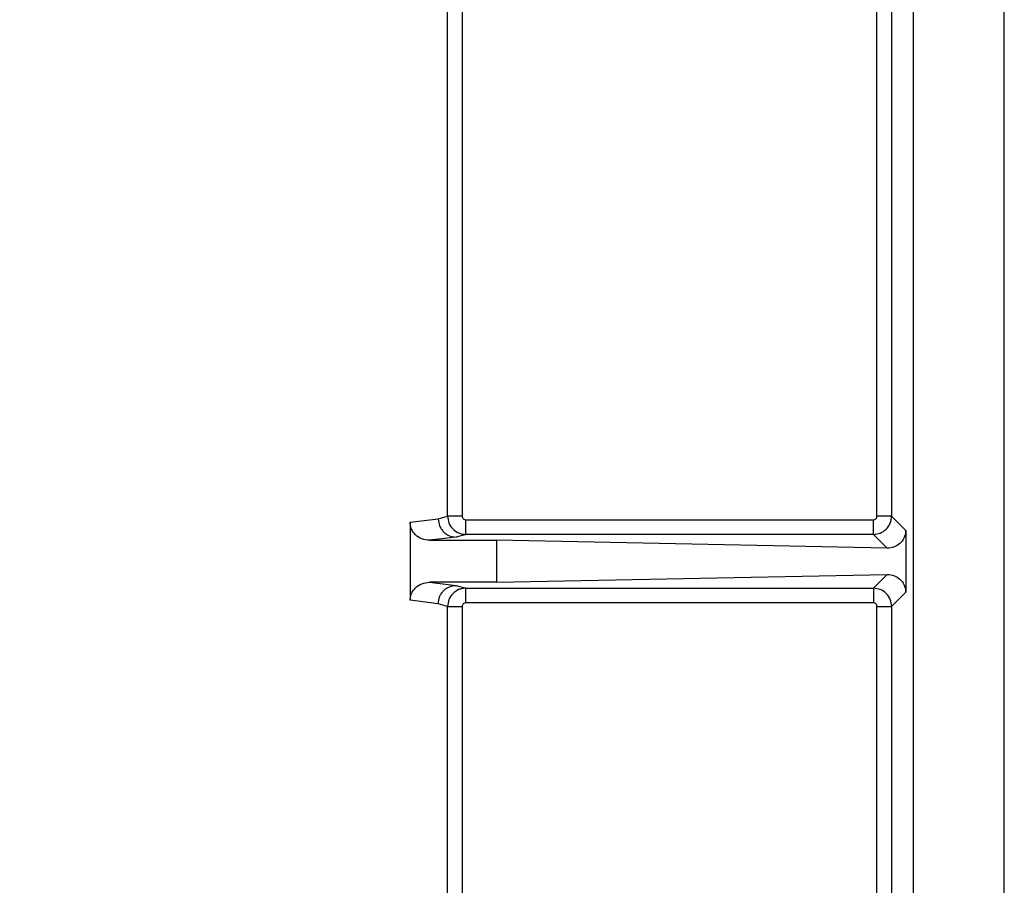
# Model space of a CAD drawing. Header units: inches. Extents: x 218.9 to 312.4, y 214.8 to 247.8.
# Tile 303 of 319: x 275.224 to 275.357, y 244.436 to 244.553. Entities that reach past the tile are written whole.
import ezdxf

# ---------------------------------------------------------------- set-up
doc = ezdxf.new("R2010")
doc.units = ezdxf.units.IN
doc.header["$LTSCALE"] = 0.25
doc.header["$MEASUREMENT"] = 0
doc.layers.add('ANNOTATIONS', color=1, linetype='Continuous')
doc.layers.add('MOTOR LH', color=7, linetype='Continuous')
doc.styles.add('ARIAL', font='arial.ttf', dxfattribs={"height": 0.09375})
doc.dimstyles.new('STANDARD$0', dxfattribs={"dimtxt": 0.09375, "dimasz": 0.09375, "dimexe": 0.03125, "dimexo": 0.046875, "dimgap": 0.09, "dimtad": 0, "dimtih": 1, "dimtoh": 1, "dimdec": 4, "dimzin": 0, "dimdsep": 46, "dimtxsty": 'ARIAL', "dimcen": 0.09, "dimadec": 0, "dimazin": 0, "dimtfac": 1, "dimtdec": 4, "dimtofl": 0, "dimtmove": 0, "dimatfit": 1, "dimfxl": 1, "dimtolj": 1, "dimtzin": 0, "dimarcsym": 0})

# ---------------------------------------------------------------- blocks, each defined once
blk = doc.blocks.new('*D90')
at = {"layer": 'ANNOTATIONS', "color": 0, "lineweight": -2, "transparency": 16777216}
for p, q in [((274.6393342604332, 245.2463276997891), (274.6393342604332, 245.5328515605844)), ((276.0917321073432, 243.2610440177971), (276.0917321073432, 245.5328515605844)), ((274.7330842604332, 245.5016015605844), (275.1844370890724, 245.5016015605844)), ((275.9979821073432, 245.5016015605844), (275.5466292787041, 245.5016015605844))]:
    blk.add_line(p, q, dxfattribs=at)
at = {"layer": 'ANNOTATIONS', "color": 0, "transparency": 16777216}
for points in [[(274.7330842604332, 245.5172265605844), (274.7330842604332, 245.4859765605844), (274.6393342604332, 245.5016015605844)], [(275.9979821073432, 245.5172265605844), (275.9979821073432, 245.4859765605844), (276.0917321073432, 245.5016015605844)]]:
    blk.add_solid(points, dxfattribs=at)
at = {"layer": 'defpoints', "color": 0, "transparency": 16777216}
for p in [(274.6393342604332, 245.5016015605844), (274.6393342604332, 245.1994526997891), (276.0917321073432, 243.2141690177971)]:
    blk.add_point(p, dxfattribs=at)
at = {"layer": 'ANNOTATIONS', "color": 0, "transparency": 16777216, "insert": (275.3655331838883, 245.5016015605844), "char_height": 0.09375, "attachment_point": 5, "style": 'ARIAL'}
blk.add_mtext('\\A1;25"', dxfattribs=at)
blk = doc.blocks.new('*D92')
at = {"layer": 'ANNOTATIONS', "color": 0, "lineweight": -2, "transparency": 16777216}
for p, q in [((274.7479817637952, 244.5695748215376), (274.7479817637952, 245.2307026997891)), ((276.0917321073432, 243.2610440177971), (276.0917321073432, 245.2307026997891)), ((274.8417317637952, 245.1994526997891), (275.1295350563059, 245.1994526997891)), ((275.9979821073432, 245.1994526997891), (275.7101788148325, 245.1994526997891))]:
    blk.add_line(p, q, dxfattribs=at)
at = {"layer": 'ANNOTATIONS', "color": 0, "transparency": 16777216}
for points in [[(274.8417317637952, 245.2150776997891), (274.8417317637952, 245.1838276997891), (274.7479817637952, 245.1994526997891)], [(275.9979821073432, 245.2150776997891), (275.9979821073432, 245.1838276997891), (276.0917321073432, 245.1994526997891)]]:
    blk.add_solid(points, dxfattribs=at)
at = {"layer": 'defpoints', "color": 0, "transparency": 16777216}
for p in [(274.7479817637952, 245.1994526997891), (274.7479817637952, 244.5226998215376), (276.0917321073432, 243.2141690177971)]:
    blk.add_point(p, dxfattribs=at)
at = {"layer": 'ANNOTATIONS', "color": 0, "transparency": 16777216, "insert": (275.4198569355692, 245.1994526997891), "char_height": 0.09375, "attachment_point": 5, "style": 'ARIAL'}
blk.add_mtext('\\A1;21 1/2"', dxfattribs=at)

msp = doc.modelspace()

# ---------------------------------------------------------------- linework, layer by layer
at = {"layer": 'MOTOR LH'}
for p, q in [((275.357357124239, 244.1771360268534), (275.357357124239, 244.6889475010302)), ((275.345053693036, 244.5652866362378), (275.345053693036, 244.3943010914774)), ((275.2822364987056, 244.4858787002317), (275.2822364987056, 244.5634773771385)), ((275.2842088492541, 244.5629493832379), (275.2842029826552, 244.4858787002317)), ((275.3401879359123, 244.4858787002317), (275.3401879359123, 244.5554377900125)), ((275.3421555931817, 244.5554377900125), (275.3421555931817, 244.4858787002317)), ((275.2809798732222, 244.4855079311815), (275.2822364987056, 244.4858787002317)), ((275.2842029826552, 244.4858787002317), (275.2822364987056, 244.4858787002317)), ((275.3421555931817, 244.4858787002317), (275.3401879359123, 244.4858787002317)), ((275.3421555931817, 244.4858787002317), (275.3440622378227, 244.483970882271)), ((275.2771806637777, 244.4850550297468), (275.2809798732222, 244.4855079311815)), ((275.2771806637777, 244.4850550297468), (275.2771806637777, 244.4745326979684)), ((275.2846946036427, 244.4834194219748), (275.2846946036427, 244.4853859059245)), ((275.2846946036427, 244.4853859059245), (275.3396963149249, 244.4853859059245)), ((275.2846946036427, 244.4834194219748), (275.2833922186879, 244.4830486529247)), ((275.3396963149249, 244.4834194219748), (275.2846946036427, 244.4834194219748)), ((275.3415525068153, 244.4815632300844), (275.3396963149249, 244.4834194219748)), ((275.3440622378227, 244.483970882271), (275.3440622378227, 244.4756168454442)), ((275.2833922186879, 244.4830486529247), (275.2798018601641, 244.4826262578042)), ((275.2798018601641, 244.4826262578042), (275.2888153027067, 244.4826262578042)), ((275.2888153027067, 244.4826262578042), (275.2888153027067, 244.476961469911)), ((275.3415525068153, 244.4815632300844), (275.2888153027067, 244.4826262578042)), ((275.2888153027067, 244.476961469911), (275.3415525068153, 244.4780268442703)), ((275.3396963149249, 244.4761706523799), (275.3415525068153, 244.4780268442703)), ((275.2798018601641, 244.476961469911), (275.2833922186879, 244.4765390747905)), ((275.2888153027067, 244.476961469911), (275.2798018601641, 244.476961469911)), ((275.2833922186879, 244.4765390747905), (275.2846946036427, 244.4761706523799)), ((275.2846946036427, 244.4761706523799), (275.3396963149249, 244.4761706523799)), ((275.2846946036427, 244.4742018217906), (275.2846946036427, 244.4761706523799)), ((275.3396963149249, 244.4761706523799), (275.3396963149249, 244.4742018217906)), ((275.3440622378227, 244.4756168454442), (275.3421555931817, 244.473711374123)), ((275.2809798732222, 244.4740797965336), (275.2771806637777, 244.4745326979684)), ((275.2822364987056, 244.473711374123), (275.2809798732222, 244.4740797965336)), ((275.3396963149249, 244.4742018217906), (275.2846946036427, 244.4742018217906)), ((275.2822364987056, 244.3961126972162), (275.2822364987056, 244.473711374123)), ((275.2822364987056, 244.473711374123), (275.2842029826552, 244.473711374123)), ((275.2842029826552, 244.473711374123), (275.2842088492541, 244.3966383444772)), ((275.3401879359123, 244.473711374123), (275.3421555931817, 244.473711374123)), ((275.3401879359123, 244.4041499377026), (275.3401879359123, 244.473711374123)), ((275.3421555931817, 244.473711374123), (275.3421555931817, 244.4041499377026))]:
    msp.add_line(p, q, dxfattribs=at)
for points, knots in [([(275.2822364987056, 244.4858787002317), (275.2822715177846, 244.4855662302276), (275.2823421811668, 244.4849357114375), (275.2828940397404, 244.4841176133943), (275.2835709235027, 244.4836550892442), (275.2841970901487, 244.4834466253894), (275.2845283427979, 244.4834285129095), (275.2846946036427, 244.4834194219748)], [0, 0, 0, 0, 0.2426776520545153, 0.4896880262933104, 0.7418172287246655, 0.8704140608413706, 1, 1, 1, 1]), ([(275.2842029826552, 244.4858787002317), (275.2842097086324, 244.4858134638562), (275.284223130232, 244.485683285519), (275.2843397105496, 244.4855220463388), (275.2845001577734, 244.4854046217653), (275.2846297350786, 244.4853921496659), (275.2846946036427, 244.4853859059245)], [0, 0, 0, 0, 0.2513272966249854, 0.5015203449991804, 0.7504527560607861, 1, 1, 1, 1]), ([(275.3396963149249, 244.4834194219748), (275.3400185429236, 244.4834565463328), (275.3406625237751, 244.4835307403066), (275.3414748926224, 244.4840996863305), (275.3420442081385, 244.4849119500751), (275.3421184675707, 244.4855564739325), (275.3421555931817, 244.4858787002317)], [0, 0, 0, 0, 0.2500783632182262, 0.4997879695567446, 0.7499216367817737, 0.9999999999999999, 0.9999999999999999, 0.9999999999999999, 0.9999999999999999]), ([(275.3396963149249, 244.4853859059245), (275.339761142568, 244.4853922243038), (275.3398909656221, 244.4854048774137), (275.3400522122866, 244.4855216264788), (275.340169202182, 244.4856832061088), (275.3401816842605, 244.4858134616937), (275.3401879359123, 244.4858787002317)], [0, 0, 0, 0, 0.249303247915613, 0.4992516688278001, 0.7492000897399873, 1, 1, 1, 1]), ([(275.2798018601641, 244.4826262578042), (275.2794474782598, 244.4826643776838), (275.2787544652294, 244.4827389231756), (275.2778791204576, 244.4833109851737), (275.277405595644, 244.4839897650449), (275.2772078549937, 244.4845916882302), (275.2771897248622, 244.4849006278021), (275.2771806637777, 244.4850550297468)], [0, 0, 0, 0, 0.2676551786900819, 0.5234142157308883, 0.7657383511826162, 0.8829206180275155, 1, 1, 1, 1]), ([(275.2809798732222, 244.4855079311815), (275.2810136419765, 244.4852000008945), (275.2810655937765, 244.484726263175), (275.2813683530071, 244.4841564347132), (275.2816791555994, 244.4837632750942), (275.2820630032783, 244.483443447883), (275.2826251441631, 244.4831384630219), (275.2830897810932, 244.4830840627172), (275.2833922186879, 244.4830486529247)], [0, 0, 0, 0, 0.2393383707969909, 0.3682119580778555, 0.4995010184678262, 0.6314020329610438, 0.7600752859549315, 1, 1, 1, 1]), ([(275.3396963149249, 244.4834194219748), (275.3396963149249, 244.4834566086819), (275.3396963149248, 244.4835309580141), (275.3396963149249, 244.4839867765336), (275.3396963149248, 244.4846299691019), (275.3396963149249, 244.4851340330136), (275.3396963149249, 244.4853859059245)], [0, 0, 0, 0, 0.250052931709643, 0.4999439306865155, 0.750129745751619, 1, 1, 1, 1]), ([(275.3440622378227, 244.483970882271), (275.3440500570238, 244.4837715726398), (275.3440274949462, 244.4834023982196), (275.3437777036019, 244.4827745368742), (275.3433084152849, 244.4821547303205), (275.3425071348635, 244.4816508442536), (275.3418880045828, 244.4815940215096), (275.3415525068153, 244.4815632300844)], [0, 0, 0, 0, 0.1424239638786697, 0.263807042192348, 0.489227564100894, 0.7232197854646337, 0.9999999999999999, 0.9999999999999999, 0.9999999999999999, 0.9999999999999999]), ([(275.3415525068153, 244.4780268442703), (275.3418879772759, 244.4779950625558), (275.3425069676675, 244.4779364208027), (275.3433084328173, 244.4774331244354), (275.3437777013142, 244.4768131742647), (275.344027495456, 244.4761853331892), (275.3440500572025, 244.4758161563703), (275.3440622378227, 244.4756168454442)], [0, 0, 0, 0, 0.2768433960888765, 0.51081517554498, 0.7362160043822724, 0.8575884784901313, 1, 1, 1, 1]), ([(275.2771806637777, 244.4745326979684), (275.2771897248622, 244.474687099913), (275.2772078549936, 244.4749960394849), (275.277405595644, 244.4755979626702), (275.2778791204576, 244.4762767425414), (275.2787544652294, 244.4768488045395), (275.2794474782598, 244.4769233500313), (275.2798018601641, 244.476961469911)], [0, 0, 0, 0, 0.1170793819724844, 0.2342616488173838, 0.4765857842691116, 0.7323448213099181, 1, 1, 1, 1]), ([(275.2809798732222, 244.4740797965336), (275.281013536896, 244.4743885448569), (275.2810652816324, 244.4748631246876), (275.2813683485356, 244.4754338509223), (275.2816796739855, 244.4758268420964), (275.2820653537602, 244.4761435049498), (275.2826248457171, 244.4764531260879), (275.2830898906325, 244.476505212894), (275.2833922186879, 244.4765390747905)], [0, 0, 0, 0, 0.2398756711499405, 0.3687150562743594, 0.5001591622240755, 0.6316772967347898, 0.7605515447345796, 1, 1, 1, 1]), ([(275.2846946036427, 244.4761683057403), (275.2845284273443, 244.4761589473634), (275.2841972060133, 244.476140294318), (275.2835695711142, 244.4759370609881), (275.2828932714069, 244.4754712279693), (275.2823430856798, 244.4746532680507), (275.2822717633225, 244.4740230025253), (275.2822364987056, 244.473711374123)], [0, 0, 0, 0, 0.1296159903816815, 0.2583496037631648, 0.5102857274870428, 0.7578657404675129, 1, 1, 1, 1]), ([(275.3421555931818, 244.473711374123), (275.3421183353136, 244.4740327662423), (275.3420437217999, 244.4746763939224), (275.3414749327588, 244.4754882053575), (275.3406622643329, 244.4760564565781), (275.3400185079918, 244.4761325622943), (275.3396963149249, 244.4761706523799)], [0, 0, 0, 0, 0.2495985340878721, 0.4998520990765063, 0.7496813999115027, 1, 1, 1, 1]), ([(275.2846946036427, 244.4742018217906), (275.2846301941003, 244.4741954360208), (275.2845008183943, 244.4741826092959), (275.2843397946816, 244.4740661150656), (275.2842236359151, 244.4739050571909), (275.2842098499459, 244.4737757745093), (275.2842029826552, 244.473711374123)], [0, 0, 0, 0, 0.2488531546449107, 0.4998568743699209, 0.7508605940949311, 1, 1, 1, 1]), ([(275.3401879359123, 244.473711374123), (275.3401815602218, 244.4737758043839), (275.3401687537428, 244.4739052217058), (275.3400523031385, 244.4740656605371), (275.3398916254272, 244.4741833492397), (275.3397616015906, 244.4741956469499), (275.3396963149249, 244.4742018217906)], [0, 0, 0, 0, 0.2484916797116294, 0.4991308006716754, 0.7485070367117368, 1, 1, 1, 1])]:
    msp.add_open_spline(points, degree=3, knots=knots, dxfattribs=at)

# ---------------------------------------------------------------- dimensions: what is measured, and where the dimension line sits
at = {"layer": 'ANNOTATIONS'}
dim = msp.add_linear_dim(base=(274.6393342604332, 245.5016015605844), p1=(276.0917321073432, 243.2141690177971), p2=(274.6393342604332, 245.1994526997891), text='25"', dimstyle='STANDARD$0', dxfattribs=at)
dim.commit()
dim.dimension.update_dxf_attribs({"geometry": '*D90', "text_midpoint": (275.3655331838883, 245.5016015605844), "dimtype": 160})
dim = msp.add_linear_dim(base=(274.7479817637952, 245.1994526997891), p1=(276.0917321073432, 243.2141690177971), p2=(274.7479817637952, 244.5226998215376), text='21 1/2"', dimstyle='STANDARD$0', dxfattribs=at)
dim.commit()
dim.dimension.update_dxf_attribs({"geometry": '*D92', "text_midpoint": (275.4198569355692, 245.1994526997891)})

doc.saveas('drawing.dxf')
